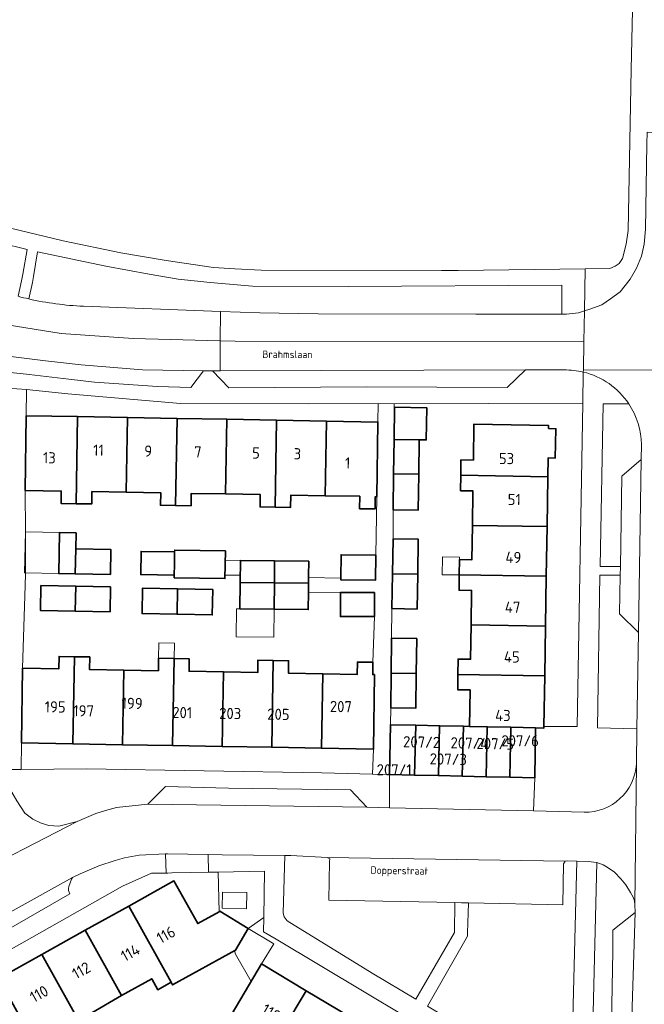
# Model space of a CAD drawing. Header units: metres. Extents: x 149984 to 156489, y 469398 to 478068.
# Tile 445 of 656: x 153782 to 153858, y 473089 to 473208. Entities that reach past the tile are written whole.
import ezdxf
from ezdxf.enums import TextEntityAlignment as Align

# ---------------------------------------------------------------- set-up
doc = ezdxf.new("R2010")
doc.units = ezdxf.units.M
doc.header["$LTSCALE"] = 0.75
for name, color, linetype, lineweight in [('B-WE-GR-BEPLANTING_CULTUUR_HEESTERS-GV', 252, 'Continuous', 18), ('B-WE-OG-BEBOUWING-GV', 6, 'Continuous', 35), ('B-WE-OG-BEBOUWING-T18', 1, 'Continuous', 18), ('B-WE-OG-BEBOUWING_LAGE TRAFO-GV', 6, 'Continuous', 18), ('B-WE-OG-BEBOUWING_LUIFEL-GV', 6, 'Continuous', 18), ('B-WE-OG-TERREIN_BEGROEID-GV', 252, 'Continuous', 18), ('B-WE-OG-TERREIN_ERF-GV', 252, 'Continuous', 18), ('B-WE-OG-TOPOGRAFIE-T18', 7, 'Continuous', 18), ('B-WE-VH-GESLOTENVERHARDING_ASFALT-GV', 252, 'Continuous', 18), ('B-WE-VH-OPENVERHARDING_BETONSTRAATSTEEN-GV', 252, 'Continuous', 18), ('B-WE-VH-OPENVERHARDING_STRAATBAKSTEEN-GV', 252, 'Continuous', 18), ('B-WE-VH-OPENVERHARDING_TEGEL-GV', 252, 'Continuous', 18)]:
    doc.layers.add(name, color=color, linetype=linetype, lineweight=lineweight)
doc.styles.add('NLCS-ISO-M500-T18', font='NLCS-ISO.ttf', dxfattribs={"height": 0.9})
doc.styles.add('NLCS-ISO-M750-T18', font='NLCS-ISO.ttf', dxfattribs={"height": 1.35})

msp = doc.modelspace()

# ---------------------------------------------------------------- linework, layer by layer
at = {"layer": 'B-WE-GR-BEPLANTING_CULTUUR_HEESTERS-GV', "flags": 128}
for points in [[(153819.55, 473106.83), (153815.19, 473107.07), (153814.46, 473107.078), (153814.24, 473100.11), (153814.37, 473099.67), (153814.73, 473099.2), (153825, 473092.88), (153830.282, 473089.72), (153834.951, 473097.776), (153834.976, 473101.383), (153819.77, 473101.68), (153819.85, 473106.34), (153819.87, 473106.67)], [(153849.69, 473106.388), (153848.55, 473106.41), (153848.28, 473106.4), (153848.1, 473106.06), (153847.99, 473101.13), (153836.616, 473101.352), (153836.516, 473097.748), (153836.506, 473097.33), (153831.67, 473088.89), (153845.087, 473080.864), (153847.102, 473079.658), (153848.948, 473078.554), (153849, 473079.57)], [(153810.034, 473098.26), (153811.912, 473099.602), (153811.98, 473105.18), (153806.425, 473105.075), (153806.516, 473100.293), (153806.592, 473100.335)], [(153809.87, 473102.597), (153809.834, 473100.649), (153806.908, 473100.704), (153806.944, 473102.651)]]:
    msp.add_lwpolyline(points, close=True, dxfattribs=at)
at = {"layer": 'B-WE-OG-BEBOUWING-GV', "flags": 128}
for points in [[(153827.637, 473157.282), (153830.666, 473157.236), (153831.514, 473157.223), (153831.573, 473161.1), (153827.696, 473161.159)], [(153783.109, 473151.117), (153787.47, 473151.04), (153787.444, 473149.55), (153789.263, 473149.519), (153789.445, 473160.025), (153783.238, 473160.136)], [(153795.464, 473159.917), (153789.445, 473160.025), (153789.263, 473149.519), (153791.144, 473149.486), (153791.17, 473150.975), (153795.307, 473150.903)], [(153801.256, 473149.309), (153801.441, 473159.81), (153795.464, 473159.917), (153795.307, 473150.903), (153799.498, 473150.83), (153799.442, 473149.341)], [(153807.296, 473150.694), (153807.454, 473159.702), (153801.441, 473159.81), (153801.256, 473149.309), (153803.14, 473149.276), (153803.166, 473150.766)], [(153813.459, 473159.595), (153807.454, 473159.702), (153807.296, 473150.694), (153811.485, 473150.62), (153811.459, 473149.131), (153813.274, 473149.099)], [(153813.274, 473149.099), (153815.158, 473149.066), (153815.184, 473150.556), (153819.309, 473150.484), (153819.467, 473159.487), (153813.459, 473159.595)], [(153819.467, 473159.487), (153819.309, 473150.484), (153823.492, 473150.41), (153823.466, 473148.921), (153825.345, 473148.888), (153825.367, 473150.369), (153825.567, 473150.366), (153825.691, 473159.376)], [(153835.683, 473152.945), (153846.19, 473152.782), (153846.225, 473155.039), (153847.086, 473155.018), (153847.171, 473158.57), (153846.281, 473158.599), (153846.286, 473158.949), (153837.271, 473159.129), (153837.21, 473154.779), (153835.71, 473154.801)], [(153827.637, 473157.282), (153827.584, 473153.107), (153830.614, 473153.069), (153830.666, 473157.236)], [(153830.614, 473153.069), (153827.584, 473153.107), (153827.53, 473148.783), (153830.56, 473148.741)], [(153835.683, 473152.945), (153835.657, 473151.091), (153837.157, 473151.07), (153837.098, 473146.91), (153846.097, 473146.77), (153846.19, 473152.782)], [(153837.098, 473146.91), (153837.04, 473142.751), (153835.54, 473142.772), (153835.513, 473140.922), (153846.004, 473140.759), (153846.097, 473146.77)], [(153789.159, 473141.06), (153789.216, 473144.059), (153789.253, 473145.994), (153787.253, 473146.032), (153787.159, 473141.098)], [(153827.529, 473145.283), (153827.451, 473141.071), (153830.489, 473141.015), (153830.566, 473145.227)], [(153789.216, 473144.059), (153789.159, 473141.06), (153793.401, 473140.979), (153793.458, 473143.978)], [(153801.108, 473140.898), (153801.131, 473142.201), (153801.157, 473143.695), (153797.107, 473143.767), (153797.058, 473140.97)], [(153801.131, 473142.201), (153801.108, 473140.898), (153801.102, 473140.588), (153807.215, 473140.48), (153807.274, 473143.815), (153801.161, 473143.922), (153801.157, 473143.695)], [(153825.434, 473143.304), (153821.249, 473143.364), (153821.209, 473140.549), (153821.206, 473140.34), (153825.39, 473140.28)], [(153809.073, 473139.995), (153813.189, 473139.955), (153813.216, 473142.621), (153809.099, 473142.661)], [(153817.333, 473142.581), (153813.216, 473142.621), (153813.189, 473139.955), (153817.307, 473139.915), (153817.314, 473140.605), (153817.316, 473140.805)], [(153827.374, 473136.859), (153830.411, 473136.803), (153830.489, 473141.015), (153827.451, 473141.071)], [(153835.513, 473140.922), (153835.487, 473139.072), (153836.987, 473139.051), (153836.928, 473134.899), (153845.911, 473134.76), (153846.004, 473140.759)], [(153789.16, 473136.556), (153789.218, 473139.554), (153785.008, 473139.635), (153784.95, 473136.637)], [(153813.189, 473139.955), (153809.073, 473139.995), (153809.042, 473136.821), (153813.158, 473136.781)], [(153813.189, 473139.955), (153813.158, 473136.781), (153817.276, 473136.741), (153817.297, 473138.852), (153817.298, 473138.968), (153817.307, 473139.915)], [(153789.16, 473136.556), (153793.354, 473136.475), (153793.412, 473139.473), (153789.218, 473139.554)], [(153801.457, 473136.183), (153801.514, 473139.246), (153797.275, 473139.325), (153797.218, 473136.261)], [(153801.514, 473139.246), (153801.457, 473136.183), (153805.696, 473136.105), (153805.753, 473139.168)], [(153821.171, 473138.8), (153821.171, 473135.901), (153821.767, 473135.901), (153825.264, 473135.901), (153825.264, 473138.8)], [(153835.344, 473128.923), (153845.818, 473128.761), (153845.911, 473134.76), (153836.928, 473134.899), (153836.87, 473130.752), (153835.37, 473130.773)], [(153827.283, 473129.084), (153830.314, 473129.046), (153830.366, 473133.254), (153827.336, 473133.305)], [(153782.674, 473120.661), (153788.886, 473120.551), (153789.072, 473131.06), (153787.21, 473131.095), (153787.182, 473129.596), (153782.802, 473129.678)], [(153795.022, 473129.448), (153790.879, 473129.526), (153790.907, 473131.025), (153789.072, 473131.06), (153788.886, 473120.551), (153794.862, 473120.445)], [(153795.022, 473129.448), (153794.862, 473120.445), (153800.899, 473120.338), (153801.085, 473130.834), (153799.221, 473130.869), (153799.193, 473129.37)], [(153800.899, 473120.338), (153806.884, 473120.232), (153807.043, 473129.222), (153802.891, 473129.3), (153802.919, 473130.799), (153801.085, 473130.834)], [(153813.063, 473130.608), (153811.212, 473130.643), (153811.184, 473129.144), (153807.043, 473129.222), (153806.884, 473120.232), (153812.877, 473120.126)], [(153818.875, 473120.02), (153819.034, 473128.996), (153814.882, 473129.074), (153814.91, 473130.573), (153813.063, 473130.608), (153812.877, 473120.126)], [(153819.034, 473128.996), (153818.875, 473120.02), (153825.148, 473119.909), (153825.271, 473128.907), (153825.071, 473128.91), (153825.092, 473130.381), (153823.223, 473130.416), (153823.195, 473128.918)], [(153830.314, 473129.046), (153827.283, 473129.084), (153827.231, 473124.894), (153830.261, 473124.831)], [(153841.747, 473122.538), (153844.72, 473122.475), (153845.72, 473122.453), (153845.723, 473122.65), (153845.818, 473128.761), (153835.344, 473128.923), (153835.318, 473127.074), (153836.817, 473127.043), (153836.754, 473122.643), (153838.874, 473122.598)], [(153830.12, 473116.776), (153830.256, 473122.78), (153827.206, 473122.845), (153827.097, 473116.844)], [(153830.256, 473122.78), (153830.12, 473116.776), (153832.992, 473116.711), (153833.128, 473122.72)], [(153835.865, 473116.646), (153836.001, 473122.659), (153833.128, 473122.72), (153832.992, 473116.711)], [(153835.865, 473116.646), (153838.738, 473116.58), (153838.874, 473122.598), (153836.754, 473122.643), (153836.001, 473122.659)], [(153838.738, 473116.58), (153841.61, 473116.515), (153841.747, 473122.538), (153838.874, 473122.598)], [(153844.72, 473122.475), (153841.747, 473122.538), (153841.61, 473116.515), (153844.633, 473116.447)], [(153795.619, 473100.969), (153800.73, 473091.78), (153800.914, 473091.45), (153808.49, 473095.664), (153810.034, 473098.26), (153806.592, 473100.335), (153806.516, 473100.293), (153803.936, 473098.856), (153801.074, 473104.004)], [(153795.619, 473100.969), (153790.376, 473098.053), (153794.758, 473090.175), (153798.383, 473092.192), (153799.113, 473090.881), (153800.73, 473091.78)], [(153785.132, 473095.136), (153790.244, 473085.946), (153791.869, 473086.85), (153791.154, 473088.079), (153794.758, 473090.175), (153790.376, 473098.053)], [(153790.244, 473085.946), (153785.132, 473095.136), (153779.89, 473092.22), (153784.273, 473084.34), (153787.906, 473086.362), (153788.635, 473085.051)], [(153817.044, 473090.751), (153811.655, 473093.984), (153807.034, 473086.224), (153810.809, 473083.963), (153810.047, 473082.689), (153811.636, 473081.737)], [(153822.185, 473087.667), (153817.044, 473090.751), (153811.636, 473081.737), (153813.221, 473080.788), (153813.984, 473082.063), (153817.544, 473079.931)]]:
    msp.add_lwpolyline(points, close=True, dxfattribs=at)
at = {"layer": 'B-WE-OG-BEBOUWING_LAGE TRAFO-GV', "flags": 128}
msp.add_lwpolyline([(153806.908, 473100.704), (153809.834, 473100.649), (153809.87, 473102.597), (153806.944, 473102.651)], close=True, dxfattribs=at)
at = {"layer": 'B-WE-OG-BEBOUWING_LUIFEL-GV', "flags": 128}
for points in [[(153787.253, 473146.032), (153783.139, 473146.11), (153783.045, 473141.176), (153787.159, 473141.098)], [(153809.099, 473142.661), (153807.254, 473142.694), (153807.222, 473140.897), (153809.081, 473140.879)], [(153835.54, 473142.772), (153835.544, 473143.074), (153833.477, 473143.104), (153833.476, 473143.019), (153833.446, 473140.952), (153835.513, 473140.922)], [(153809.242, 473136.819), (153808.604, 473136.826), (153808.571, 473133.457), (153813.126, 473133.413), (153813.158, 473136.781)], [(153799.221, 473130.869), (153801.085, 473130.834), (153801.12, 473132.698), (153799.256, 473132.733)], [(153811.655, 473093.984), (153813.11, 473096.428), (153810.034, 473098.26), (153808.49, 473095.664), (153808.379, 473095.602), (153808.486, 473095.149), (153810.386, 473091.852)]]:
    msp.add_lwpolyline(points, close=True, dxfattribs=at)
at = {"layer": 'B-WE-OG-TERREIN_BEGROEID-GV', "flags": 128}
for points in [[(153782.257, 473174.544), (153782.688, 473176.412), (153782.846, 473177.208), (153783.35, 473180.2), (153780.06, 473180.99), (153777.71, 473181.74), (153775.6, 473182.52), (153773.42, 473183.6), (153768.26, 473187.21), (153763.59, 473190.95), (153759.35, 473195.04), (153755.435, 473198.694), (153753.218, 473196.448), (153755.288, 473195.423), (153754.339, 473193.355), (153755.881, 473192.624)], [(153811.43, 473172.55), (153818.47, 473172.44), (153837.52, 473172.39), (153847.9, 473172.381), (153847.87, 473175.88), (153822.11, 473175.72), (153810.54, 473175.76), (153805.46, 473176.21), (153801.58, 473176.62), (153798.07, 473177.22), (153792.86, 473178.18), (153784.62, 473179.91), (153784.107, 473176.927), (153784.017, 473176.229), (153783.561, 473174.227)], [(153790.14, 473173.339), (153806.674, 473172.726), (153811.43, 473172.55)], [(153855.963, 473161.57), (153852.881, 473161.558), (153852.507, 473141.945), (153854.949, 473141.938), (153855.132, 473152.825), (153857.48, 473154.87)], [(153857.48, 473154.87), (153857.497, 473156.646)]]:
    msp.add_lwpolyline(points, dxfattribs=at)
at = {"layer": 'B-WE-OG-TERREIN_BEGROEID-GV'}
for points in [[(153783.561, 473174.227, 0.0431811), (153790.14, 473173.339)], [(153857.497, 473156.646, 0.1437528), (153855.963, 473161.57)]]:
    msp.add_lwpolyline(points, format="xyb", dxfattribs=at)
at = {"layer": 'B-WE-OG-TERREIN_BEGROEID-GV', "flags": 128}
for points in [[(153857.127, 473133.96), (153854.859, 473136.252), (153854.945, 473140.887), (153852.488, 473140.902), (153852.208, 473122.471), (153856.939, 473122.363)], [(153856.72, 473100.18), (153856.71, 473101.15), (153856.66, 473101.59), (153856.49, 473102.03), (153856.17, 473102.6), (153855.6, 473103.53), (153855.02, 473104.24), (153854.23, 473105.05), (153853.37, 473105.65), (153852.88, 473105.94), (153852.121, 473106.209), (153851.62, 473086.47), (153851.484, 473078.417), (153853.703, 473078.371), (153854.06, 473095.49), (153854.05, 473098.05)]]:
    msp.add_lwpolyline(points, close=True, dxfattribs=at)
at = {"layer": 'B-WE-OG-TERREIN_ERF-GV', "flags": 128}
for points in [[(153780.17, 473183.05), (153787.69, 473181.23), (153794.65, 473179.78), (153800.14, 473178.87), (153805.86, 473178.03), (153808.425, 473177.878), (153811.6, 473177.69), (153833.365, 473177.662), (153835.391, 473177.661), (153850.696, 473177.878), (153853.67, 473177.92), (153854.31, 473178.17), (153854.82, 473178.52), (153855.22, 473179.11), (153855.64, 473180.83), (153855.9, 473182.49), (153856.264, 473201.897), (153856.399, 473209.072)], [(153834.459, 473084.385), (153813.425, 473096.958), (153811.891, 473097.878), (153811.912, 473099.602), (153810.034, 473098.26), (153808.49, 473095.664), (153800.914, 473091.45), (153800.73, 473091.78), (153799.113, 473090.881), (153798.383, 473092.192), (153794.758, 473090.175), (153791.154, 473088.079)], [(153807.034, 473086.224), (153811.655, 473093.984), (153817.044, 473090.751), (153822.185, 473087.667)]]:
    msp.add_lwpolyline(points, dxfattribs=at)
for points in [[(153807.454, 473159.702), (153813.459, 473159.595), (153819.467, 473159.487), (153825.691, 473159.376), (153825.721, 473161.618), (153817.27, 473161.58), (153801.87, 473161.62), (153788.28, 473162.79), (153783.282, 473163.287), (153783.238, 473160.136), (153789.445, 473160.025), (153795.464, 473159.917), (153801.441, 473159.81)], [(153837.098, 473146.91), (153837.157, 473151.07), (153835.657, 473151.091), (153835.683, 473152.945), (153835.71, 473154.801), (153837.21, 473154.779), (153837.271, 473159.129), (153846.286, 473158.949), (153846.281, 473158.599), (153847.171, 473158.57), (153847.086, 473155.018), (153846.225, 473155.039), (153846.19, 473152.782), (153846.097, 473146.77), (153846.004, 473140.759), (153845.911, 473134.76), (153845.818, 473128.761), (153845.723, 473122.65), (153849.72, 473122.64), (153850.41, 473161.66), (153827.64, 473161.57), (153827.637, 473157.282), (153827.696, 473161.159), (153831.573, 473161.1), (153831.514, 473157.223), (153830.666, 473157.236), (153830.614, 473153.069), (153830.56, 473148.741), (153827.53, 473148.783), (153827.529, 473145.283), (153830.566, 473145.227), (153830.489, 473141.015), (153830.411, 473136.803), (153827.374, 473136.859), (153827.336, 473133.305), (153830.366, 473133.254), (153830.314, 473129.046), (153830.261, 473124.831), (153827.231, 473124.894), (153827.206, 473122.845), (153830.256, 473122.78), (153833.128, 473122.72), (153836.001, 473122.659), (153836.754, 473122.643), (153836.817, 473127.043), (153835.318, 473127.074), (153835.344, 473128.923), (153835.37, 473130.773), (153836.87, 473130.752), (153836.928, 473134.899), (153836.987, 473139.051), (153835.487, 473139.072), (153835.513, 473140.922), (153835.54, 473142.772), (153837.04, 473142.751)], [(153819.309, 473150.484), (153815.184, 473150.556), (153815.158, 473149.066), (153813.274, 473149.099), (153811.459, 473149.131), (153811.485, 473150.62), (153807.296, 473150.694), (153803.166, 473150.766), (153803.14, 473149.276), (153801.256, 473149.309), (153799.442, 473149.341), (153799.498, 473150.83), (153795.307, 473150.903), (153791.17, 473150.975), (153791.144, 473149.486), (153789.263, 473149.519), (153787.444, 473149.55), (153787.47, 473151.04), (153783.109, 473151.117), (153783.139, 473146.111), (153783.17, 473141.05), (153783.122, 473139.67), (153782.802, 473129.678), (153787.182, 473129.596), (153787.21, 473131.095), (153789.072, 473131.06), (153790.907, 473131.025), (153790.879, 473129.526), (153795.022, 473129.448), (153799.193, 473129.37), (153799.221, 473130.869), (153801.085, 473130.834), (153802.919, 473130.799), (153802.891, 473129.3), (153807.043, 473129.222), (153811.184, 473129.144), (153811.212, 473130.643), (153813.063, 473130.608), (153814.91, 473130.573), (153814.882, 473129.074), (153819.034, 473128.996), (153823.195, 473128.918), (153823.223, 473130.416), (153825.092, 473130.381), (153825.264, 473135.901), (153821.767, 473135.901), (153821.171, 473135.901), (153821.171, 473138.8), (153817.297, 473138.852), (153817.276, 473136.741), (153813.158, 473136.781), (153809.042, 473136.821), (153809.073, 473139.995), (153809.099, 473142.661), (153813.216, 473142.621), (153817.333, 473142.581), (153817.316, 473140.805), (153817.314, 473140.605), (153821.209, 473140.549), (153821.249, 473143.364), (153825.434, 473143.304), (153825.567, 473150.366), (153825.367, 473150.369), (153825.345, 473148.888), (153823.466, 473148.921), (153823.492, 473150.41)], [(153789.216, 473144.059), (153793.458, 473143.978), (153793.401, 473140.979), (153789.159, 473141.06), (153787.159, 473141.098), (153787.253, 473146.032), (153789.253, 473145.994)], [(153801.161, 473143.922), (153807.274, 473143.815), (153807.215, 473140.48), (153801.102, 473140.588), (153801.108, 473140.898), (153797.058, 473140.97), (153797.107, 473143.767), (153801.157, 473143.695)], [(153789.218, 473139.554), (153793.412, 473139.473), (153793.354, 473136.475), (153789.16, 473136.556), (153784.95, 473136.637), (153785.008, 473139.635)], [(153801.514, 473139.246), (153805.753, 473139.168), (153805.696, 473136.105), (153801.457, 473136.183), (153797.218, 473136.261), (153797.275, 473139.325)], [(153788.886, 473120.551), (153782.674, 473120.661), (153782.65, 473117.45), (153790.53, 473117.51), (153818.92, 473117.03), (153825.038, 473116.884), (153825.148, 473119.909), (153818.875, 473120.02), (153812.877, 473120.126), (153806.884, 473120.232), (153800.899, 473120.338), (153794.862, 473120.445)], [(153790.376, 473098.053), (153795.619, 473100.969), (153801.074, 473104.004), (153803.936, 473098.856), (153806.516, 473100.293), (153806.425, 473105.075), (153805.239, 473105.052), (153800.796, 473104.967), (153800.346, 473104.958), (153800.115, 473104.954), (153798.36, 473104.92), (153794.88, 473103.38), (153782.7, 473096.5), (153766.73, 473087.56), (153763.085, 473081.505), (153767.107, 473078.975), (153770.261, 473084.347), (153769.49, 473085.733), (153769.438, 473085.827), (153769.192, 473086.269), (153774.648, 473089.304), (153779.89, 473092.22), (153785.132, 473095.136)]]:
    msp.add_lwpolyline(points, close=True, dxfattribs=at)
at = {"layer": 'B-WE-VH-GESLOTENVERHARDING_ASFALT-GV', "flags": 128}
for points in [[(153850.542, 473169.111), (153850.481, 473165.657), (153864.751, 473165.63), (153865.269, 473194.173), (153858.183, 473194.334), (153858.15, 473192.89), (153858, 473182.64), (153857.83, 473180.84), (153857.52, 473179.39), (153856.9, 473177.95), (153856.13, 473176.62), (153854.92, 473175.08), (153853.77, 473174.24), (153852.7, 473173.52), (153851.25, 473173), (153850.607, 473172.795)], [(153850.542, 473169.111), (153850.607, 473172.795), (153849.9, 473172.57), (153848.46, 473172.38), (153847.9, 473172.381), (153837.52, 473172.39), (153818.47, 473172.44), (153811.43, 473172.55), (153806.674, 473172.726), (153806.66, 473169.168), (153808.447, 473169.119)]]:
    msp.add_lwpolyline(points, close=True, dxfattribs=at)
for points in [[(153743.255, 473179.907), (153744.834, 473179.179), (153746.468, 473178.426), (153747.467, 473177.965), (153757.008, 473173.518), (153768.88, 473168.711), (153775.261, 473168.027), (153785.559, 473166.748), (153785.574, 473166.747), (153786.651, 473166.644), (153789.873, 473166.296), (153797.26, 473165.69), (153804.64, 473165.54), (153805.73, 473165.57), (153806.646, 473165.572), (153806.66, 473169.168), (153796.152, 473169.455), (153787.442, 473170.061), (153777.662, 473171.607), (153771.973, 473173.242), (153767.242, 473175.05), (153767.122, 473174.805)], [(153767.242, 473175.05), (153771.973, 473173.242), (153777.662, 473171.607), (153787.442, 473170.061), (153796.152, 473169.455), (153806.66, 473169.168), (153806.674, 473172.726), (153790.14, 473173.339)], [(153850.476, 473165.406), (153850.481, 473165.657), (153850.542, 473169.111), (153808.447, 473169.119), (153806.66, 473169.168), (153806.646, 473165.572), (153843.49, 473165.67)], [(153843.49, 473165.67), (153848.162, 473165.661)], [(153864.12, 473121.37), (153864.29, 473138.23), (153864.269, 473139.111), (153864.277, 473139.525), (153864.751, 473165.63), (153850.481, 473165.657), (153850.476, 473165.406)], [(153857.497, 473156.646), (153857.48, 473154.87), (153857.127, 473133.96), (153856.939, 473122.363), (153856.881, 473118.114), (153856.71, 473101.15), (153856.72, 473100.18), (153855.786, 473069.84)]]:
    msp.add_lwpolyline(points, dxfattribs=at)
at = {"layer": 'B-WE-VH-GESLOTENVERHARDING_ASFALT-GV'}
for points in [[(153783.561, 473174.227, -0.0083169), (153782.257, 473174.544)], [(153790.14, 473173.339, -0.0431811), (153783.561, 473174.227)], [(153848.162, 473165.661, -0.0601013), (153850.476, 473165.406)], [(153850.476, 473165.406, -0.1891168), (153855.963, 473161.57)], [(153855.963, 473161.57, -0.1437528), (153857.497, 473156.646)]]:
    msp.add_lwpolyline(points, format="xyb", dxfattribs=at)
at = {"layer": 'B-WE-VH-OPENVERHARDING_BETONSTRAATSTEEN-GV', "flags": 128}
for points in [[(153804.64, 473165.54), (153797.26, 473165.69), (153789.873, 473166.296), (153786.651, 473166.644), (153785.574, 473166.747), (153785.559, 473166.748), (153775.261, 473168.027), (153776.997, 473165.78), (153783.28, 473165.149), (153783.599, 473165.11), (153788.399, 473164.537), (153791.48, 473164.17), (153799.08, 473163.67), (153803.1, 473163.54)], [(153843.49, 473165.67), (153806.646, 473165.572), (153805.73, 473165.57), (153807.69, 473163.52), (153824.31, 473163.61), (153841.28, 473163.55)], [(153854.945, 473140.887), (153854.859, 473136.252), (153857.127, 473133.96), (153857.48, 473154.87), (153855.132, 473152.825), (153854.949, 473141.938)], [(153838.738, 473116.58), (153835.865, 473116.646), (153832.992, 473116.711), (153830.12, 473116.776), (153827.097, 473116.844), (153827.1, 473116.835), (153827.07, 473112.83), (153844.48, 473112.48), (153844.633, 473116.447), (153841.61, 473116.515)], [(153797.912, 473113.259), (153824.34, 473112.89), (153822.39, 473115.01), (153807.65, 473115.2), (153800.06, 473115.4)], [(153805.239, 473105.052), (153805.199, 473107.194), (153800.3, 473107.29), (153800.07, 473107.279), (153800.115, 473104.954), (153800.346, 473104.958), (153800.796, 473104.967)], [(153835.759, 473101.368), (153836.616, 473101.352), (153847.99, 473101.13), (153848.1, 473106.06), (153848.28, 473106.4), (153819.55, 473106.83), (153819.87, 473106.67), (153819.85, 473106.34), (153819.77, 473101.68), (153834.976, 473101.383)], [(153764.28, 473091.03), (153764.55, 473091.11), (153764.94, 473091.08), (153767.29, 473090.24), (153788.51, 473102.46), (153788.36, 473102.86), (153788.35, 473103.09), (153788.39, 473103.33), (153788.69, 473104.23), (153788.83, 473104.42), (153774.84, 473096.65)], [(153855.786, 473069.84), (153856.72, 473100.18), (153854.05, 473098.05), (153854.06, 473095.49), (153853.703, 473078.371), (153853.67, 473076.786), (153853.566, 473071.817)]]:
    msp.add_lwpolyline(points, close=True, dxfattribs=at)
for points in [[(153774.84, 473096.65), (153788.83, 473104.42), (153789.76, 473104.87), (153792.02, 473105.84), (153793.99, 473106.48), (153795.11, 473106.8), (153796.87, 473107.12), (153800.07, 473107.279), (153800.3, 473107.29), (153805.199, 473107.194), (153806.91, 473107.16), (153814.46, 473107.078), (153815.19, 473107.07), (153819.55, 473106.83), (153848.28, 473106.4), (153848.55, 473106.41), (153849.69, 473106.388), (153851.09, 473106.36), (153852.06, 473106.23), (153852.121, 473106.209), (153852.88, 473105.94), (153853.37, 473105.65), (153854.23, 473105.05), (153855.02, 473104.24), (153855.6, 473103.53), (153856.17, 473102.6), (153856.49, 473102.03), (153856.66, 473101.59), (153856.71, 473101.15), (153856.881, 473118.114)], [(153824.34, 473112.89), (153797.912, 473113.259), (153794.14, 473112.88), (153792.81, 473112.51), (153791.66, 473112.15), (153789.4, 473111.19), (153775.29, 473103.94), (153754.79, 473092.39), (153753.19, 473090.85), (153752, 473089.58), (153751.16, 473088.48)], [(153850.586, 473112.298), (153844.48, 473112.48), (153827.07, 473112.83), (153824.34, 473112.89)]]:
    msp.add_lwpolyline(points, dxfattribs=at)
at = {"layer": 'B-WE-VH-OPENVERHARDING_BETONSTRAATSTEEN-GV'}
msp.add_lwpolyline([(153856.881, 473118.114, -0.4025272), (153850.586, 473112.298)], format="xyb", dxfattribs=at)
at = {"layer": 'B-WE-VH-OPENVERHARDING_STRAATBAKSTEEN-GV', "flags": 128}
msp.add_lwpolyline([(153775.29, 473103.94), (153789.4, 473111.19), (153787.17, 473110.62), (153785.97, 473110.7), (153785.05, 473110.96), (153784.04, 473111.44), (153783.07, 473112.18), (153782.1, 473113.68)], dxfattribs=at)
at = {"layer": 'B-WE-VH-OPENVERHARDING_TEGEL-GV', "flags": 128}
for points in [[(153856.399, 473209.072), (153856.264, 473201.897), (153855.9, 473182.49), (153855.64, 473180.83), (153855.22, 473179.11), (153854.82, 473178.52), (153854.31, 473178.17), (153853.67, 473177.92), (153850.696, 473177.878), (153850.607, 473172.795), (153851.25, 473173), (153852.7, 473173.52), (153853.77, 473174.24), (153854.92, 473175.08), (153856.13, 473176.62), (153856.9, 473177.95), (153857.52, 473179.39), (153857.83, 473180.84), (153858, 473182.64)], [(153783.561, 473174.227), (153784.017, 473176.229), (153784.107, 473176.927), (153784.62, 473179.91), (153792.86, 473178.18), (153798.07, 473177.22), (153801.58, 473176.62), (153805.46, 473176.21), (153810.54, 473175.76), (153822.11, 473175.72), (153847.87, 473175.88), (153847.9, 473172.381), (153848.46, 473172.38), (153849.9, 473172.57), (153850.607, 473172.795), (153850.696, 473177.878), (153835.391, 473177.661), (153833.365, 473177.662), (153811.6, 473177.69), (153808.425, 473177.878), (153805.86, 473178.03), (153800.14, 473178.87), (153794.65, 473179.78), (153787.69, 473181.23), (153780.17, 473183.05)], [(153780.06, 473180.99), (153783.35, 473180.2), (153782.846, 473177.208), (153782.688, 473176.412), (153782.257, 473174.544)], [(153724.923, 473169.415), (153724.345, 473168.138), (153724.261, 473167.952), (153724.918, 473167.654), (153724.673, 473167.113), (153725.46, 473166.757), (153725.227, 473166.242), (153724.44, 473166.599), (153724.176, 473166.015), (153723.518, 473166.312), (153723.024, 473165.221), (153725.268, 473164.211), (153727.553, 473169.185), (153744.336, 473167.32), (153759.32, 473165.8), (153780.95, 473163.46), (153783.282, 473163.287), (153788.28, 473162.79), (153801.87, 473161.62), (153817.27, 473161.58), (153825.721, 473161.618), (153827.64, 473161.57), (153850.41, 473161.66), (153850.476, 473165.406)], [(153848.162, 473165.661), (153843.49, 473165.67), (153841.28, 473163.55), (153824.31, 473163.61), (153807.69, 473163.52), (153805.73, 473165.57), (153804.64, 473165.54), (153803.1, 473163.54), (153799.08, 473163.67), (153791.48, 473164.17), (153788.399, 473164.537), (153783.599, 473165.11), (153783.28, 473165.149), (153776.997, 473165.78)], [(153850.476, 473165.406), (153850.41, 473161.66), (153849.72, 473122.64), (153845.723, 473122.65), (153845.72, 473122.453), (153844.72, 473122.475), (153844.633, 473116.447), (153844.48, 473112.48), (153850.586, 473112.298)], [(153854.945, 473140.887), (153854.949, 473141.938), (153852.507, 473141.945), (153852.881, 473161.558), (153855.963, 473161.57)], [(153856.881, 473118.114), (153856.939, 473122.363), (153852.208, 473122.471), (153852.488, 473140.902), (153854.945, 473140.887)], [(153766.73, 473087.56), (153782.7, 473096.5), (153794.88, 473103.38), (153798.36, 473104.92), (153800.115, 473104.954), (153800.07, 473107.279), (153796.87, 473107.12), (153795.11, 473106.8), (153793.99, 473106.48), (153792.02, 473105.84), (153789.76, 473104.87), (153788.83, 473104.42), (153788.69, 473104.23), (153788.39, 473103.33), (153788.35, 473103.09), (153788.36, 473102.86), (153788.51, 473102.46), (153767.29, 473090.24)], [(153831.67, 473088.89), (153836.506, 473097.33), (153836.516, 473097.748), (153836.616, 473101.352), (153835.759, 473101.368), (153834.976, 473101.383), (153834.951, 473097.776), (153830.282, 473089.72), (153825, 473092.88), (153814.73, 473099.2), (153814.37, 473099.67), (153814.24, 473100.11), (153814.46, 473107.078), (153806.91, 473107.16), (153805.199, 473107.194), (153805.239, 473105.052), (153806.425, 473105.075), (153811.98, 473105.18), (153811.912, 473099.602), (153811.891, 473097.878), (153813.425, 473096.958), (153834.459, 473084.385)], [(153851.62, 473086.47), (153852.121, 473106.209), (153852.06, 473106.23), (153851.09, 473106.36), (153849.69, 473106.388), (153849, 473079.57)]]:
    msp.add_lwpolyline(points, dxfattribs=at)
at = {"layer": 'B-WE-VH-OPENVERHARDING_TEGEL-GV'}
for points in [[(153782.257, 473174.544, 0.0083169), (153783.561, 473174.227)], [(153850.476, 473165.406, 0.0601013), (153848.162, 473165.661)], [(153855.963, 473161.57, 0.1891168), (153850.476, 473165.406)], [(153850.586, 473112.298, 0.4025272), (153856.881, 473118.114)]]:
    msp.add_lwpolyline(points, format="xyb", dxfattribs=at)
at = {"layer": 'B-WE-VH-OPENVERHARDING_TEGEL-GV', "flags": 128}
for points in [[(153780.039, 473125.011), (153779.94, 473118.84), (153780.09, 473117.66), (153780.168, 473117.431), (153782.65, 473117.45), (153782.674, 473120.661), (153782.802, 473129.678), (153783.122, 473139.67), (153783.17, 473141.05), (153783.139, 473146.111), (153783.109, 473151.117), (153783.238, 473160.136), (153783.282, 473163.287), (153780.95, 473163.46), (153780.822, 473157.707), (153780.764, 473155.084), (153780.762, 473155), (153780.722, 473153.179), (153780.689, 473151.71), (153780.483, 473142.423), (153780.238, 473128.246)], [(153827.637, 473157.282), (153827.64, 473161.57), (153825.721, 473161.618), (153825.691, 473159.376), (153825.567, 473150.366), (153825.434, 473143.304), (153825.39, 473140.28), (153821.206, 473140.34), (153821.209, 473140.549), (153817.314, 473140.605), (153817.307, 473139.915), (153817.298, 473138.968), (153817.297, 473138.852), (153821.171, 473138.8), (153825.264, 473138.8), (153825.264, 473135.901), (153825.092, 473130.381), (153825.071, 473128.91), (153825.271, 473128.907), (153825.148, 473119.909), (153825.038, 473116.884), (153827.1, 473116.835), (153827.097, 473116.844), (153827.206, 473122.845), (153827.231, 473124.894), (153827.283, 473129.084), (153827.336, 473133.305), (153827.374, 473136.859), (153827.451, 473141.071), (153827.529, 473145.283), (153827.53, 473148.783), (153827.584, 473153.107)], [(153827.1, 473116.835), (153825.038, 473116.884), (153818.92, 473117.03), (153790.53, 473117.51), (153782.65, 473117.45), (153780.168, 473117.431), (153780.47, 473116.54), (153782.1, 473113.68), (153783.07, 473112.18), (153784.04, 473111.44), (153785.05, 473110.96), (153785.97, 473110.7), (153787.17, 473110.62), (153789.4, 473111.19), (153791.66, 473112.15), (153792.81, 473112.51), (153794.14, 473112.88), (153797.912, 473113.259), (153800.06, 473115.4), (153807.65, 473115.2), (153822.39, 473115.01), (153824.34, 473112.89), (153827.07, 473112.83)]]:
    msp.add_lwpolyline(points, close=True, dxfattribs=at)

# ---------------------------------------------------------------- texts
at = {"layer": 'B-WE-OG-BEBOUWING-T18', "style": 'NLCS-ISO-M750-T18'}
for s, rotation, p in [('11', 359, (153791.964, 473155.979)), ('9', 359, (153797.962, 473155.872)), ('7', 359, (153803.96, 473155.764)), ('5', 359, (153810.976, 473155.639)), ('3', 359, (153815.974, 473155.549)), ('13', 359, (153786.036, 473155.066)), ('1', 359, (153822.043, 473154.436)), ('53', 359.2, (153841.213, 473154.969)), ('51', 359.2, (153842.147, 473150.029)), ('49', 359.2, (153842.039, 473143.046)), ('47', 359.1, (153841.946, 473137.032)), ('45', 359.1, (153841.853, 473131.033)), ('195', 359.2, (153786.736, 473125.004)), ('197', 359, (153790.173, 473124.529)), ('199', 359, (153796.03, 473125.428)), ('207', 359.2, (153821.218, 473125.038)), ('201', 359, (153802.074, 473124.318)), ('203', 359, (153807.861, 473124.215)), ('205', 359, (153813.679, 473124.112)), ('43', 359.2, (153840.773, 473123.975)), ('207/2', 358.7, (153830.956, 473120.758)), ('207/4', 358.7, (153836.731, 473120.627)), ('207/5', 358.7, (153839.853, 473120.556)), ('207/3', 358.8, (153834.183, 473118.697)), ('116', 29, (153800.11, 473097.505)), ('114', 29, (153795.812, 473095.339)), ('112', 29, (153789.887, 473093.204)), ('110', 29, (153784.794, 473090.371)), ('118', 329.2, (153812.813, 473088.111))]:
    msp.add_text(s, height=1.35, rotation=rotation, dxfattribs=at).set_placement(p, align=Align.MIDDLE)
for s, p in [('207/6', (153842.854, 473120.914)), ('207/1', (153827.653, 473117.41))]:
    msp.add_text(s, height=1.35, dxfattribs=at).set_placement(p, align=Align.MIDDLE)
at = {"layer": 'B-WE-OG-TOPOGRAFIE-T18', "style": 'NLCS-ISO-M500-T18'}
for s, rotation, p in [('Brahmslaan', 359.8, (153814.769, 473167.546)), ('Dopperstraat', 359, (153828.26, 473105.121))]:
    msp.add_text(s, height=0.9, rotation=rotation, dxfattribs=at).set_placement(p, align=Align.MIDDLE)

doc.saveas('drawing.dxf')
